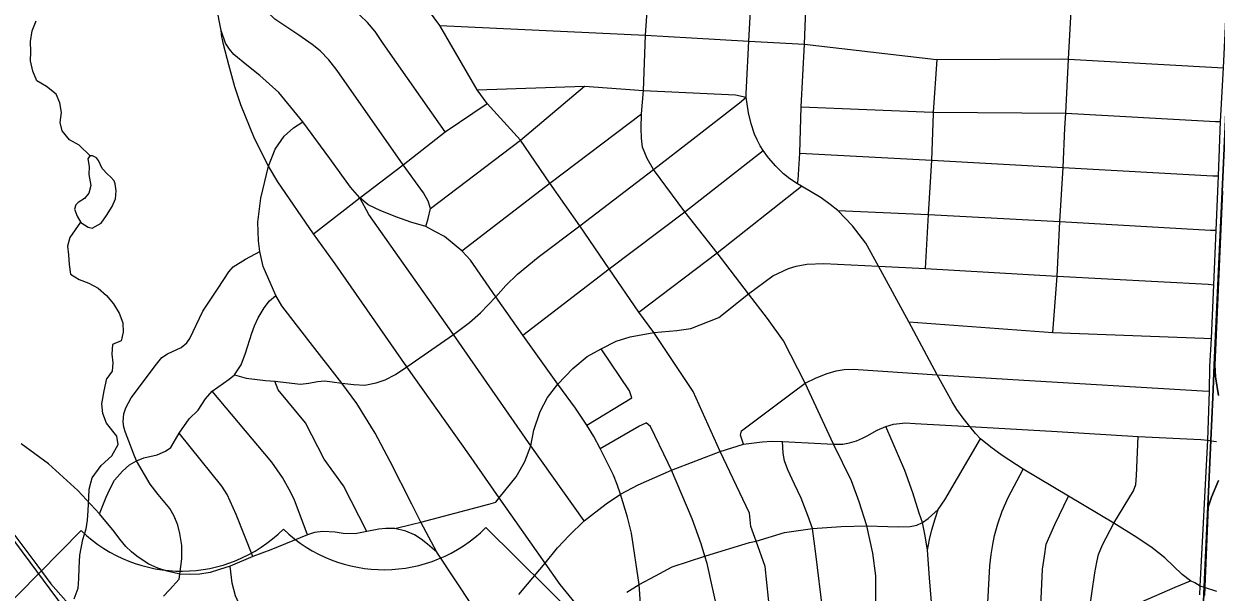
# Model space of a CAD drawing. Extents: x 114604 to 551442, y 316898 to 567001.
# Drawn here: x 185368 to 192546, y 399379 to 402800 of the extents above; entities that cross this region are included whole.
import ezdxf

# ---------------------------------------------------------------- set-up
doc = ezdxf.new("R2010")
doc.units = 0
for name, color, linetype in [('GE_P_Alignment_1000_Bearings', 7, 'Continuous'), ('GE_P_Alignment_1000_Stations', 7, 'Continuous'), ('GE_P_Alignment_100_Cardinal_Points', 7, 'Continuous'), ('GE_P_Alignment_100_Stations', 7, 'Continuous'), ('GE_P_Alignment_500_Bearings', 7, 'Continuous'), ('GE_P_Alignment_500_Cardinal_Points', 7, 'Continuous'), ('GE_P_Alignment_500_Distances', 7, 'Continuous'), ('MT_X_Edge_Line', 7, 'Continuous'), ('PM_P_Cells', 7, 'Continuous')]:
    doc.layers.add(name, color=color, linetype=linetype)

msp = doc.modelspace()

# ---------------------------------------------------------------- linework, layer by layer
at = {"layer": 'GE_P_Alignment_1000_Bearings'}
msp.add_lwpolyline([(187032.2, 397524.4), (186763.6, 398005.6), (186505, 398342.7), (186141.2, 398759.4), (185612.3, 399281), (185151.8, 399899.9), (184634.7, 400698.1), (183531.6, 402266.3), (183376.8, 402652.3), (183263.9, 402983.3)], dxfattribs=at)
at = {"layer": 'GE_P_Alignment_1000_Stations'}
for points in [[(184983.7, 400175), (185078.1, 400043.7), (185230.7, 399832.1), (185392, 399614.5), (185445.8, 399542.8)], [(185445.8, 399542.8), (185531.3, 399428.9), (185697.6, 399240.8), (185820, 399116.7), (185900.5, 399040), (185974.8, 398967.6), (186252, 398692.7), (186509.9, 398433.3), (186664, 398264.2), (186721.1, 398157), (186852.3, 397908.8), (186993.3, 397620.7), (187088.4, 397433.9), (187093.3, 397424.3)]]:
    msp.add_lwpolyline(points, dxfattribs=at)
at = {"layer": 'GE_P_Alignment_100_Cardinal_Points'}
for p, q in [((188582.6, 400631.2), (188462.3, 400799.8)), ((188758.3, 400384.8), (189027.9, 400549.5)), ((189700.4, 400269.4), (189681.8, 400323.2))]:
    msp.add_line(p, q, dxfattribs=at)
for points in [[(190026.5, 401836.2), (190029.3, 401861.2), (190039.9, 402021.2), (190048.4, 402301), (190068.1, 402677.7), (190093.5, 403368.9), (190131, 404193), (190167.5, 404921), (190170.4, 404984.1), (190219.9, 405949.8), (190239.9, 406073.2), (190308.6, 407397.6), (190317.3, 407520.1), (190325.1, 407633), (190351.5, 407799), (190360.4, 407896.3), (190366, 408082.1), (190405.8, 408820.3), (190423.2, 409169.4)], [(186563.4, 402706.8), (186559.6, 402722.1), (186556.5, 402761), (186546.7, 402811.3), (186514.4, 402981.2), (186399.4, 403511.5), (186398.9, 403578.8)], [(188892.6, 401325.3), (188714.7, 401584.9), (188535.3, 401841.5), (188357.4, 402099.7), (188157.8, 402321.1), (188098.4, 402403.3), (187872.2, 402789.5), (187805.4, 402882.5), (187693.2, 403022.3), (187589.4, 403124.6), (187525.2, 403179.8), (187424.9, 403254.2), (187439.4, 403519.3)], [(191564, 400941.9), (191589.3, 401281.3), (191606.1, 401609.6), (191624.6, 401935.3), (191635.9, 402171.4), (191642.1, 402261.8), (191658, 402588.3), (191675.7, 402914.3), (191696.6, 403271.3)], [(187904.6, 402150.4), (187532.1, 402682.7), (187484.1, 402754.3), (187438, 402807.9), (187390.2, 402851.7), (187314.6, 402905.2), (187230.8, 402961.8), (187155.2, 403015.2), (187100.9, 403065.5), (187062.9, 403125.7)], [(190498.3, 399230.5), (190497.1, 399477.3), (190478.6, 399614.1), (190444, 399778.9), (190397.3, 399923), (190350.7, 400049), (190243.5, 400268.7), (190071.8, 400636.8), (189942.4, 400892.4), (189845.5, 401025.8), (189731.8, 401174), (189543, 401422.6), (189347.5, 401667.8), (189158.6, 401923.1), (189120, 401989), (189093.1, 402058.3), (189086, 402112.9), (189084, 402172.5), (189086.7, 402258.6), (189098.1, 402399.3), (189110, 402732.6), (189133.9, 403051.9)], [(192449.5, 399415.1), (192418.1, 399434), (192392, 399447.7), (192342.2, 399485.5), (192237.3, 399584.6), (192161.3, 399646.5), (192069.5, 399708.1), (191931.1, 399793.3), (191658.2, 399956.3), (191385.3, 400120.1), (191257.1, 400201.7), (191189, 400252.4), (191127.9, 400302.3), (191096.8, 400334.6), (191063.1, 400376.5), (191023.3, 400425.7), (190986, 400477.5), (190957.9, 400524.2), (190867.1, 400687.7), (190696.5, 401005.9), (190514.5, 401340.5), (190437, 401478.9), (190357.3, 401584.2), (190268.1, 401675.6), (190223.5, 401712.6), (190169.4, 401752.1), (190050.9, 401822.5), (190026.5, 401836.2), (189979.4, 401867.1), (189941.8, 401898.1), (189895, 401943.7), (189851.7, 401993.8), (189819.3, 402036.9), (189801.7, 402066.3), (189784.1, 402101.8), (189767.3, 402136.4), (189747.8, 402197.9), (189730.8, 402263.7), (189716.2, 402359.1), (189716.9, 402381.7), (189719.3, 402418.2), (189732.9, 402696.1), (189750.5, 403025.2)], [(187788.2, 401579.8), (187803.3, 401627.8), (187816.8, 401688.1), (187802.6, 401732.8), (187774.4, 401782), (187652.7, 401951.4), (187255.6, 402519.7), (187203.6, 402584.7), (187153, 402637.4), (187103.7, 402676.3), (187023.2, 402731.4), (186880.2, 402828.4), (186832.5, 402872.3), (186774.7, 402948.7)], [(192447.3, 399363.4), (192449.5, 399415.1), (192496.7, 400293), (192505.9, 400588.2), (192507.9, 400736.4), (192517.4, 400905.2), (192533.3, 401228.9), (192545.7, 401559.1), (192560.4, 401885.2), (192572.7, 402212.4), (192591, 402535.4), (192605.7, 402866.9)], [(188209.7, 401156.6), (188056.8, 401377.9), (188005.5, 401434.6), (187899.8, 401520.4), (187845.6, 401547.8), (187788.2, 401579.8), (187697.1, 401606.7), (187614.6, 401635.6), (187517.9, 401675.3), (187441.4, 401711.6), (187391.4, 401752.1), (187335, 401817), (187210.8, 401989.5), (187047.7, 402211.3), (186903, 402386.3), (186789.5, 402489.9), (186711.2, 402551.9), (186632.7, 402615.4), (186606.1, 402648.6), (186582.1, 402684.6), (186556.5, 402761)], [(187872.2, 402789.5), (189110, 402732.6), (189387.3, 402716.2), (189732.9, 402696.1), (190068.1, 402677.7), (190863.3, 402585.6), (190867, 402585.4), (191620.7, 402590.7), (191658, 402588.3), (192555.1, 402537.5), (192591, 402535.4)], [(188688.3, 399313.4), (188597.3, 399425.4), (188506.4, 399554), (188325.6, 399810.5), (188230.1, 399946.1), (188046.8, 400208.7), (187674.7, 400735.3), (187243.5, 401354.7), (187111.7, 401535.6), (186898, 401849.6), (186841.4, 401944), (186756.2, 402109.7), (186675.3, 402313.7), (186638.3, 402420.6), (186602.6, 402553.9), (186571, 402676.2), (186563.4, 402706.8)], [(190797.5, 401326.9), (190814.3, 401651.9), (190835.2, 401979.9), (190845, 402259.5), (190845.6, 402268.1), (190867, 402585.4)], [(187816.8, 401688.1), (188357.4, 402099.7), (188744.4, 402425)], [(188098.4, 402403.3), (188744.4, 402425), (189098.1, 402399.3), (189653.6, 402372.6), (189716.2, 402359.1)], [(186636, 400686.6), (186706, 400666.9), (186822.7, 400652.2), (186880.2, 400648), (187034.3, 400630.4), (187083.9, 400637), (187136.7, 400646.7), (187180.2, 400651.7), (187225.3, 400645.8), (187282.2, 400636.9), (187355.3, 400628.1), (187420.6, 400625.5), (187490.4, 400638.4), (187543.9, 400657.4), (187605.9, 400688.2), (187674.7, 400735.3), (187954.6, 400930), (188052, 401002.3), (188117.8, 401060.2), (188209.7, 401156.6), (188269.5, 401225), (188340, 401293.4), (188464.4, 401396.3), (188714.7, 401584.9), (189158.6, 401923.1), (189398.6, 402107.7), (189676.6, 402324.1), (189716.2, 402359.1)], [(187111.7, 401535.6), (187391.4, 401752.1), (187652.7, 401951.4), (187904.6, 402150.4), (188157.8, 402321.1)], [(188005.5, 401434.6), (188535.3, 401841.5), (189086.7, 402258.6)], [(190048.4, 402301), (190839.3, 402268.4), (190845.6, 402268.1), (191642.1, 402261.8), (192542.8, 402213), (192572.7, 402212.4)], [(187853.9, 399619.6), (187758.9, 399799.5), (187703.4, 399908.4), (187573.1, 400165.4), (187484, 400336.8), (187372.4, 400514.7), (187282.2, 400636.9), (187078.2, 400899.6), (186920.5, 401102.1), (186885.1, 401164.1), (186808.2, 401339), (186789.1, 401430.7), (186782, 401493.3), (186777, 401606.2), (186794.6, 401750.9), (186841.4, 401944), (186881.1, 402045.4), (186934.9, 402123.4), (186992, 402175.2), (187047.7, 402211.3)], [(188372, 400926.2), (188892.6, 401325.3), (189347.5, 401667.8), (189819.3, 402036.9)], [(190039.9, 402021.2), (190835.2, 401979.9), (191624.6, 401935.3), (192526.4, 401886.1), (192560.4, 401885.2)], [(189070.5, 401064), (189543, 401422.6), (190050.9, 401822.5)], [(188742.2, 399808.8), (188420.1, 400259.4), (187954.6, 400930), (187445, 401653.1), (187391.4, 401752.1)], [(190268.1, 401675.6), (190814.3, 401651.9), (191606.1, 401609.6), (192511.4, 401558.2), (192545.7, 401559.1)], [(186209.9, 399354.3), (186244.3, 399391.8), (186302.9, 399456.5), (186307.9, 399486.9), (186318.5, 399579.9), (186318.8, 399659.7), (186307.9, 399731.7), (186294.5, 399782.9), (186273.3, 399835.6), (186246.9, 399881.5), (186177.7, 399966), (186128.6, 400029.1), (186046, 400169.1), (186031.9, 400203.7), (186000, 400288.6), (185979.7, 400340.5), (185969.9, 400373), (185965.3, 400405.5), (185970.2, 400452.4), (185982.1, 400489), (186014.6, 400549.1), (186167.6, 400751.6), (186198.4, 400790.7), (186234, 400814.3), (186314.6, 400852.2), (186350.1, 400878.8), (186368.6, 400905.4), (186445.1, 401070.7), (186537.4, 401209.7), (186601.9, 401308.1), (186628.1, 401337.8), (186702.4, 401383.5), (186789.1, 401430.7)], [(187602, 399761.9), (187707.7, 399788.7), (187758.9, 399799.5), (188167, 399907.5), (188210.3, 399919.9), (188230.1, 399946.1), (188331.6, 400072.7), (188356, 400115), (188384.7, 400166), (188420.1, 400259.4), (188437.9, 400353.8), (188477.2, 400466.8), (188519.9, 400550.5), (188582.6, 400631.2), (188673, 400724.5), (188760.5, 400797.7), (188843.6, 400843.1), (188934.4, 400890.1), (189017.6, 400915.4), (189161, 400941.1), (189299.9, 400954.5), (189384.7, 400965.9), (189552.4, 401032), (189731.8, 401174), (189876.7, 401282.6), (189972.4, 401326.4), (190017, 401341.6), (190083.1, 401353.6), (190183.6, 401357.2), (190514.5, 401340.5), (190797.5, 401326.9), (191589.3, 401281.3), (192498.7, 401232.5), (192533.3, 401228.9)], [(189560.1, 400225.8), (189398.2, 400587.7), (189257.8, 400796.7), (189161, 400941.1), (189070.5, 401064), (188892.6, 401325.3)], [(185823.5, 399850.6), (185864.4, 399949.9), (185887.1, 400002.1), (185913.2, 400052.7), (185961.4, 400106.9), (186005.4, 400144.5), (186046, 400169.1), (186091, 400187.7), (186170.8, 400204.7), (186221.4, 400227.6), (186253.9, 400250.3), (186303.3, 400336.9), (186362.7, 400421.9), (186418.3, 400475.2), (186461.4, 400542.3), (186501.4, 400589.3), (186605, 400661.5), (186636, 400686.6), (186675.9, 400747.5), (186703.4, 400817.7), (186741.4, 400937.6), (186756.6, 400982.8), (186779.6, 401029.6), (186814.9, 401090.5), (186847.2, 401132.7), (186885.1, 401164.1)], [(188462.3, 400799.8), (188372, 400926.2), (188209.7, 401156.6)], [(190696.5, 401005.9), (191564, 400941.9), (192472.3, 400907.4), (192517.4, 400905.2)], [(189027.9, 400549.5), (189015.3, 400591.1), (188843.6, 400843.1)], [(189681.8, 400323.2), (189688.4, 400350.7), (189993, 400578.1), (190071.8, 400636.8), (190138.7, 400668.8), (190205.4, 400695.1), (190258.5, 400710.7), (190307.1, 400720.2), (190361.9, 400722.1), (190867.1, 400687.7), (191322.4, 400659.7), (192464.2, 400591.4), (192505.9, 400588.2)], [(187433.7, 399744.2), (187292.8, 400019.2), (187176.9, 400179.5), (187063.9, 400397.5), (186899.3, 400596.8), (186880.2, 400648)], [(188939.8, 400026.4), (188918.5, 400083.9), (188838.5, 400243.9), (188800.7, 400316.7), (188758.3, 400384.8), (188690.2, 400486.8), (188582.6, 400631.2)], [(187075.3, 399723.4), (186994.8, 399938.9), (186965.7, 399997.7), (186926.2, 400068.7), (186861.8, 400161.5), (186501.4, 400589.3)], [(188348.9, 399364.5), (188401.4, 399427.4), (188506.4, 399554), (188580.2, 399646), (188650.4, 399719.6), (188742.2, 399808.8), (188873.3, 399911.3), (188961.1, 399969), (189067.2, 400024.5), (189267.3, 400112.7), (189560.1, 400225.8), (189700.4, 400269.4), (189812.9, 400283.9), (189871.4, 400287.4), (189935.3, 400285.5), (190166.6, 400274.3), (190243.5, 400268.7), (190299, 400269.9), (190338.4, 400277.8), (190381.7, 400290.3), (190417.4, 400305), (190446.1, 400319.6), (190506, 400354.3), (190556.8, 400375.2), (190604.7, 400389.7), (190675.8, 400398), (190734.8, 400395), (191063.1, 400376.5), (191588.5, 400345.6), (192077.6, 400316.8), (192455, 400297), (192496.7, 400293)], [(188838.5, 400243.9), (189070.9, 400378.4), (189115.5, 400397.2)], [(189247.2, 400154.4), (189140.3, 400375.8), (189115.5, 400397.2)], [(186747.3, 399592.5), (186647.4, 399846.2), (186591.8, 399967.3), (186561, 400016.2), (186369.5, 400252.9), (186303.3, 400336.9)], [(190669.1, 398002.9), (190716.4, 398138.8), (190747.3, 398311.7), (190786.9, 398522.6), (190820.7, 398797.9), (190836.5, 399033.6), (190837.5, 399143), (190832.5, 399318.6), (190820.5, 399464.9), (190808.5, 399630.9), (190795, 399718.3), (190778, 399798.1), (190759, 399853.4), (190719.4, 399976.3), (190671.2, 400111.4), (190556.8, 400375.2)], [(191691.1, 397966), (191697.6, 398097.6), (191716.9, 398292.6), (191747.1, 398480.9), (191740.2, 398495.6), (191764.1, 398799), (191771.3, 399009.9), (191803, 399187.1), (191780, 399246.9), (191816, 399495.6), (191828.6, 399559.9), (191838.7, 399605.1), (191862.6, 399663.5), (191931.1, 399793.3), (192049.4, 399988.2), (192062.8, 400027.8), (192067, 400081.1), (192077.6, 400316.8)], [(188070.7, 399293), (187853.9, 399619.6), (187798, 399667.8), (187761.3, 399697.9), (187719.5, 399723.7), (187668.1, 399746.7), (187602, 399761.9), (187547.3, 399761.5), (187505.7, 399758.6), (187433.7, 399744.2), (187362.7, 399729.8), (187290.6, 399731.9), (187241.9, 399739.3), (187169, 399744), (187117.8, 399737.5), (187075.3, 399723.4), (186854.6, 399633.2), (186747.3, 399592.5), (186609.7, 399536), (186546.4, 399514.7), (186490.1, 399496.9), (186427.7, 399487.4), (186369.5, 399485.3), (186307.9, 399486.9), (186231.4, 399504.6), (186174.8, 399523.3), (186121.7, 399548.1), (186079.8, 399573.8), (186048.4, 399595.3), (186016.1, 399621.1), (185982, 399653.9), (185947, 399697.9), (185911.1, 399744.5), (185823.5, 399850.6), (185693.1, 399990.3), (185516.6, 400150.5), (185351.6, 400271.7)], [(188998.7, 399378.6), (189073.7, 399425.7), (189170.5, 399477.7), (189271.5, 399530.8), (189468.2, 399596), (189473.1, 399597.7), (189736.8, 399677.4), (189776.9, 399685.7), (189946.9, 399738.8), (190117.1, 399761.3), (190288.9, 399773), (190444, 399778.9), (190570.2, 399773.7), (190635.7, 399771.1), (190704.1, 399773.1), (190745.1, 399781.8), (190778, 399798.1), (190813.3, 399822.6), (190872.9, 399877), (190912.1, 399935.1), (191127.9, 400302.3)], [(189804.6, 397446), (189870.6, 397615.2), (189949, 397819.8), (190029.9, 398038.3), (190091.4, 398240.9), (190125.1, 398367.8), (190160.3, 398552.2), (190188.9, 398787.9), (190187.5, 398982.8), (190181.5, 399153), (190177.6, 399263.7), (190136.7, 399608.4), (190117.1, 399761.3), (190089.1, 399839.5), (190048.8, 399944.1), (190007.9, 400028.3), (189967.7, 400114.6), (189947.6, 400169.3), (189939.6, 400215.6), (189935.3, 400285.5)], [(189557.8, 397846.2), (189579.2, 397887.1), (189646.3, 397978.7), (189692.6, 398060.7), (189720, 398113), (189742.1, 398168.7), (189808.7, 398388), (189849.9, 398594.3), (189871, 398961.5), (189864.5, 399166.1), (189862, 399244.5), (189830.8, 399533.4), (189776.9, 399685.7), (189745.6, 399774), (189736.1, 399855.2), (189560.1, 400225.8)], [(188349.2, 397951.7), (188714.3, 397932.1), (189061.2, 397978), (189159.2, 397990), (189201.7, 397997.3), (189257.1, 398017.6), (189298.6, 398041.8), (189341.7, 398079.9), (189379.5, 398133.1), (189494.9, 398404.1), (189550, 398687.7), (189569.7, 398865.1), (189563.9, 399173.5), (189550.8, 399241.5), (189481.5, 399550.4), (189468.2, 399596), (189446.9, 399668.7), (189391.1, 399820.7), (189267.3, 400112.7), (189247.2, 400154.4)], [(191006.9, 397991.5), (191054.5, 398199.5), (191086.2, 398372.5), (191112.7, 398508.2), (191126.3, 398664.1), (191161.3, 399129.4), (191183.4, 399536.3), (191191.3, 399604.8), (191201.5, 399665.7), (191212.5, 399720.5), (191231.8, 399789.1), (191258.6, 399865.4), (191294.5, 399949.3), (191385.3, 400120.1)], [(189143.4, 398252), (189107.7, 398844.2), (189107.2, 398915.2), (189098.8, 398992.9), (189091.9, 399133.7), (189073.7, 399425.7), (189025.7, 399733.9), (189002.4, 399829.3), (188961.1, 399969), (188939.8, 400026.4)], [(191342, 397979.1), (191367.8, 398163.5), (191431.2, 398491.9), (191452.1, 398742.7), (191473, 398948.6), (191482.4, 399115.8), (191500.8, 399516.6), (191513.5, 399596.3), (191523.6, 399667), (191576.1, 399786.1), (191658.2, 399956.3)], [(190808.5, 399630.9), (190820.2, 399694.9), (190834.3, 399754.3), (190854.3, 399819.9), (190872.9, 399877)], [(187279.5, 398613.3), (187158.1, 398712.3), (187036.7, 398827.7), (186926.4, 398946.7), (186837.1, 399048.5), (186760, 399153.9), (186724, 399201.4), (186674.8, 399286.1), (186642.2, 399357), (186622.8, 399432.1), (186609.7, 399536)], [(192097.4, 399321.3), (192299.9, 399408.7), (192392, 399447.7)], [(192549.9, 399383.3), (192475.3, 399407.5), (192449.5, 399415.1)]]:
    msp.add_lwpolyline(points, dxfattribs=at)
at = {"layer": 'GE_P_Alignment_100_Stations'}
for points in [[(192585, 401793.3), (192538, 400745.3), (192541.8, 400676), (192559.9, 400563.4)], [(192559.9, 400563.4), (192541.8, 400676), (192538, 400745.3), (192585, 401793.3)], [(192561.4, 400050.5), (192518.6, 399951.5), (192499.2, 399890.7), (192482.1, 399504.8), (192480.2, 399461), (192475.8, 399359.4)], [(192475.8, 399359.4), (192480.2, 399461), (192482.1, 399504.8), (192499.2, 399890.7), (192518.6, 399951.5), (192561.4, 400050.5)]]:
    msp.add_lwpolyline(points, dxfattribs=at)
at = {"layer": 'GE_P_Alignment_500_Bearings'}
msp.add_lwpolyline([(192496.7, 400293), (192515.3, 400290.7), (192547.6, 400286.5)], dxfattribs=at)
at = {"layer": 'GE_P_Alignment_500_Cardinal_Points'}
for p, q in [((185713.2, 399749.7), (184849.3, 398873.2)), ((189026, 398903.4), (188149.6, 399767.2))]:
    msp.add_line(p, q, dxfattribs=at)
for centre, start, end in [((186317.8, 400375.5), 225.9861, 314.8401), ((187536, 400384.2), 225.98611, 314.84012)]:
    msp.add_arc(centre, 870.2, start, end, dxfattribs=at)
at = {"layer": 'GE_P_Alignment_500_Distances'}
for points in [[(196259.5, 396458.7), (196118.3, 396466.2), (196082.6, 396465.9), (195791.1, 396487.6), (195460.9, 396511.9), (195142.7, 396527.5), (194627.5, 396562.1), (193614.7, 396629.5), (193203.3, 396652.9), (192787, 396683.7), (192398.9, 396704.7), (192366.5, 396706.3), (192388.8, 397377.5), (192399.6, 397703.6), (192407.3, 397934.9), (192416.2, 398130.6), (192434.6, 398537.2), (192474.1, 399410.3), (192496, 399893.8), (192514.1, 400293.5), (192525.9, 400551.3), (192534.9, 400746.8), (192648.5, 403225.9)], [(192648.5, 403225.9), (192534.9, 400746.8), (192525.9, 400551.3), (192514.1, 400293.5), (192496, 399893.8), (192474.1, 399410.3), (192434.6, 398537.2)]]:
    msp.add_lwpolyline(points, dxfattribs=at)
at = {"layer": 'MT_X_Edge_Line'}
for points in [[(185839.5, 401929.8), (185829.6, 401951.9), (185817.8, 401978.1), (185805.9, 401994.2), (185781.9, 402006.5), (185765.9, 402006.6), (185753.8, 401988.6), (185761.5, 401942.4), (185759.2, 401894.3), (185770.8, 401828), (185760.5, 401780), (185734.3, 401748.1), (185696.1, 401724.3), (185682, 401710.4), (185673.8, 401684.4), (185689.6, 401642.1), (185711.4, 401603.8), (185755.2, 401575.4), (185779.2, 401569.2), (185833.4, 401600.9), (185865.7, 401646.8), (185900.1, 401700.6), (185920.4, 401746.6), (185924.7, 401794.7), (185918.9, 401836.9)], [(185918.9, 401836.9), (185913, 401855), (185889.2, 401879.3), (185871.3, 401895.4), (185839.5, 401929.8)]]:
    msp.add_lwpolyline(points, dxfattribs=at)
at = {"layer": 'PM_P_Cells'}
for points in [[(185768.1, 402006.6), (185702.2, 402069.3), (185642.4, 402101.8), (185598.7, 402156.3), (185587, 402206.6), (185595.4, 402266.7), (185585.8, 402324.9), (185562.1, 402377.2), (185504.3, 402423.8), (185446.5, 402456.4), (185422.8, 402514.7), (185409.2, 402577), (185409.5, 402631.2), (185407.9, 402693.4), (185418.3, 402757.5), (185442.7, 402819.5)], [(185709.9, 401606.4), (185644.8, 401514.1), (185630.4, 401462), (185638.1, 401409.8), (185641.8, 401351.6), (185649.4, 401293.4), (185701.2, 401260.9), (185759.1, 401238.4), (185815, 401209.9), (185866.7, 401165.3), (185908.5, 401114.9), (185942.1, 401058.4), (185963.8, 401000.1), (185965.4, 400943.9), (185955.1, 400891.8), (185902.9, 400870.2), (185898.6, 400812), (185904, 400758.7), (185899.8, 400709.5), (185868.8, 400664.8)], [(185670.3, 399339.2), (185694.7, 399403.2), (185699.1, 399459.3), (185701.5, 399525.4), (185706, 399601.5), (185722.6, 399695.6), (185743, 399759.7), (185751.4, 399811.7), (185755.7, 399869.8), (185760.2, 399948), (185762.5, 399998), (185779, 400066.1), (185833.5, 400141.9), (185897.9, 400199.6), (185936.3, 400267.5), (185928.7, 400317.7), (185865.1, 400396.3), (185843.5, 400454.5), (185837.8, 400512.7), (185852.4, 400590.8), (185868.8, 400664.8)]]:
    msp.add_lwpolyline(points, dxfattribs=at)

doc.saveas('drawing.dxf')
